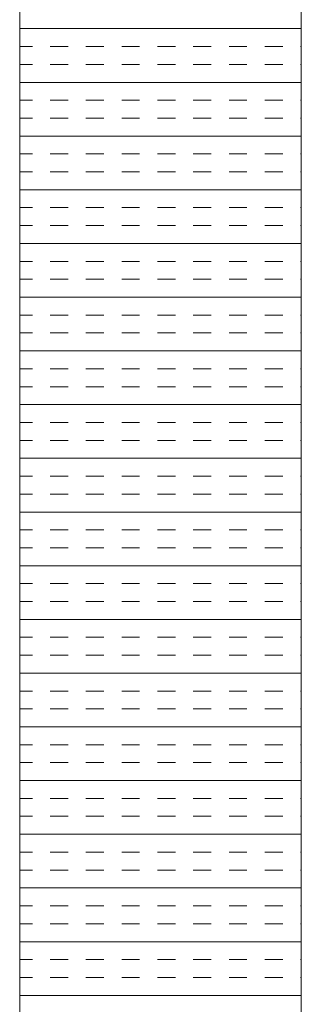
# Model space of a CAD drawing. Extents: x 3940905 to 4145695, y 925352 to 1109797.
# Tile 702 of 1056: x 4034648 to 4034698, y 1100259 to 1100434. Entities that reach past the tile are written whole.
import ezdxf

# ---------------------------------------------------------------- set-up
doc = ezdxf.new("R2010")
doc.units = 0
doc.header["$LTSCALE"] = 750
doc.header["$MEASUREMENT"] = 0
doc.layers.add('CKD Equipments', color=252, linetype='CONTINUOUS', lineweight=0)

msp = doc.modelspace()

# ---------------------------------------------------------------- linework, layer by layer
at = {"layer": 'CKD Equipments'}
for p, q in [((4034698.22, 1099910.1, -7.61), (4034698.22, 1100610.1, -7.61)), ((4034648.22, 1099960.1, -7.61), (4034648.22, 1100560.1, -7.61))]:
    msp.add_line(p, q, dxfattribs=at)
at = {"layer": 'CKD Equipments', "color": 4, "linetype": 'Continuous'}
for p, q in [((4034648.22, 1100432.46, -7.61), (4034698.22, 1100432.46, -7.61)), ((4034648.22, 1100429.28, -7.61), (4034650.47, 1100429.28, -7.61)), ((4034653.64, 1100429.28, -7.61), (4034656.82, 1100429.28, -7.61)), ((4034659.99, 1100429.28, -7.61), (4034663.17, 1100429.28, -7.61)), ((4034666.34, 1100429.28, -7.61), (4034669.52, 1100429.28, -7.61)), ((4034672.69, 1100429.28, -7.61), (4034675.87, 1100429.28, -7.61)), ((4034679.04, 1100429.28, -7.61), (4034682.22, 1100429.28, -7.61)), ((4034685.39, 1100429.28, -7.61), (4034688.57, 1100429.28, -7.61)), ((4034691.74, 1100429.28, -7.61), (4034694.92, 1100429.28, -7.61)), ((4034698.09, 1100429.28, -7.61), (4034698.22, 1100429.28, -7.61)), ((4034648.22, 1100426.11, -7.61), (4034650.47, 1100426.11, -7.61)), ((4034653.64, 1100426.11, -7.61), (4034656.82, 1100426.11, -7.61)), ((4034659.99, 1100426.11, -7.61), (4034663.17, 1100426.11, -7.61)), ((4034666.34, 1100426.11, -7.61), (4034669.52, 1100426.11, -7.61)), ((4034672.69, 1100426.11, -7.61), (4034675.87, 1100426.11, -7.61)), ((4034679.04, 1100426.11, -7.61), (4034682.22, 1100426.11, -7.61)), ((4034685.39, 1100426.11, -7.61), (4034688.57, 1100426.11, -7.61)), ((4034691.74, 1100426.11, -7.61), (4034694.92, 1100426.11, -7.61)), ((4034698.09, 1100426.11, -7.61), (4034698.22, 1100426.11, -7.61)), ((4034648.22, 1100422.93, -7.61), (4034698.22, 1100422.93, -7.61)), ((4034648.22, 1100419.76, -7.61), (4034650.47, 1100419.76, -7.61)), ((4034653.64, 1100419.76, -7.61), (4034656.82, 1100419.76, -7.61)), ((4034659.99, 1100419.76, -7.61), (4034663.17, 1100419.76, -7.61)), ((4034666.34, 1100419.76, -7.61), (4034669.52, 1100419.76, -7.61)), ((4034672.69, 1100419.76, -7.61), (4034675.87, 1100419.76, -7.61)), ((4034679.04, 1100419.76, -7.61), (4034682.22, 1100419.76, -7.61)), ((4034685.39, 1100419.76, -7.61), (4034688.57, 1100419.76, -7.61)), ((4034691.74, 1100419.76, -7.61), (4034694.92, 1100419.76, -7.61)), ((4034698.09, 1100419.76, -7.61), (4034698.22, 1100419.76, -7.61)), ((4034648.22, 1100416.58, -7.61), (4034650.47, 1100416.58, -7.61)), ((4034653.64, 1100416.58, -7.61), (4034656.82, 1100416.58, -7.61)), ((4034659.99, 1100416.58, -7.61), (4034663.17, 1100416.58, -7.61)), ((4034666.34, 1100416.58, -7.61), (4034669.52, 1100416.58, -7.61)), ((4034672.69, 1100416.58, -7.61), (4034675.87, 1100416.58, -7.61)), ((4034679.04, 1100416.58, -7.61), (4034682.22, 1100416.58, -7.61)), ((4034685.39, 1100416.58, -7.61), (4034688.57, 1100416.58, -7.61)), ((4034691.74, 1100416.58, -7.61), (4034694.92, 1100416.58, -7.61)), ((4034698.09, 1100416.58, -7.61), (4034698.22, 1100416.58, -7.61)), ((4034648.22, 1100413.41, -7.61), (4034698.22, 1100413.41, -7.61)), ((4034648.22, 1100410.23, -7.61), (4034650.47, 1100410.23, -7.61)), ((4034653.64, 1100410.23, -7.61), (4034656.82, 1100410.23, -7.61)), ((4034659.99, 1100410.23, -7.61), (4034663.17, 1100410.23, -7.61)), ((4034666.34, 1100410.23, -7.61), (4034669.52, 1100410.23, -7.61)), ((4034672.69, 1100410.23, -7.61), (4034675.87, 1100410.23, -7.61)), ((4034679.04, 1100410.23, -7.61), (4034682.22, 1100410.23, -7.61)), ((4034685.39, 1100410.23, -7.61), (4034688.57, 1100410.23, -7.61)), ((4034691.74, 1100410.23, -7.61), (4034694.92, 1100410.23, -7.61)), ((4034698.09, 1100410.23, -7.61), (4034698.22, 1100410.23, -7.61)), ((4034648.22, 1100407.06, -7.61), (4034650.47, 1100407.06, -7.61)), ((4034653.64, 1100407.06, -7.61), (4034656.82, 1100407.06, -7.61)), ((4034659.99, 1100407.06, -7.61), (4034663.17, 1100407.06, -7.61)), ((4034666.34, 1100407.06, -7.61), (4034669.52, 1100407.06, -7.61)), ((4034672.69, 1100407.06, -7.61), (4034675.87, 1100407.06, -7.61)), ((4034679.04, 1100407.06, -7.61), (4034682.22, 1100407.06, -7.61)), ((4034685.39, 1100407.06, -7.61), (4034688.57, 1100407.06, -7.61)), ((4034691.74, 1100407.06, -7.61), (4034694.92, 1100407.06, -7.61)), ((4034698.09, 1100407.06, -7.61), (4034698.22, 1100407.06, -7.61)), ((4034648.22, 1100403.88, -7.61), (4034698.22, 1100403.88, -7.61)), ((4034648.22, 1100400.71, -7.61), (4034650.47, 1100400.71, -7.61)), ((4034653.64, 1100400.71, -7.61), (4034656.82, 1100400.71, -7.61)), ((4034659.99, 1100400.71, -7.61), (4034663.17, 1100400.71, -7.61)), ((4034666.34, 1100400.71, -7.61), (4034669.52, 1100400.71, -7.61)), ((4034672.69, 1100400.71, -7.61), (4034675.87, 1100400.71, -7.61)), ((4034679.04, 1100400.71, -7.61), (4034682.22, 1100400.71, -7.61)), ((4034685.39, 1100400.71, -7.61), (4034688.57, 1100400.71, -7.61)), ((4034691.74, 1100400.71, -7.61), (4034694.92, 1100400.71, -7.61)), ((4034698.09, 1100400.71, -7.61), (4034698.22, 1100400.71, -7.61)), ((4034648.22, 1100397.53, -7.61), (4034650.47, 1100397.53, -7.61)), ((4034653.64, 1100397.53, -7.61), (4034656.82, 1100397.53, -7.61)), ((4034659.99, 1100397.53, -7.61), (4034663.17, 1100397.53, -7.61)), ((4034666.34, 1100397.53, -7.61), (4034669.52, 1100397.53, -7.61)), ((4034672.69, 1100397.53, -7.61), (4034675.87, 1100397.53, -7.61)), ((4034679.04, 1100397.53, -7.61), (4034682.22, 1100397.53, -7.61)), ((4034685.39, 1100397.53, -7.61), (4034688.57, 1100397.53, -7.61)), ((4034691.74, 1100397.53, -7.61), (4034694.92, 1100397.53, -7.61)), ((4034698.09, 1100397.53, -7.61), (4034698.22, 1100397.53, -7.61)), ((4034648.22, 1100394.36, -7.61), (4034698.22, 1100394.36, -7.61)), ((4034648.22, 1100391.18, -7.61), (4034650.47, 1100391.18, -7.61)), ((4034653.64, 1100391.18, -7.61), (4034656.82, 1100391.18, -7.61)), ((4034659.99, 1100391.18, -7.61), (4034663.17, 1100391.18, -7.61)), ((4034666.34, 1100391.18, -7.61), (4034669.52, 1100391.18, -7.61)), ((4034672.69, 1100391.18, -7.61), (4034675.87, 1100391.18, -7.61)), ((4034679.04, 1100391.18, -7.61), (4034682.22, 1100391.18, -7.61)), ((4034685.39, 1100391.18, -7.61), (4034688.57, 1100391.18, -7.61)), ((4034691.74, 1100391.18, -7.61), (4034694.92, 1100391.18, -7.61)), ((4034698.09, 1100391.18, -7.61), (4034698.22, 1100391.18, -7.61)), ((4034648.22, 1100388.01, -7.61), (4034650.47, 1100388.01, -7.61)), ((4034653.64, 1100388.01, -7.61), (4034656.82, 1100388.01, -7.61)), ((4034659.99, 1100388.01, -7.61), (4034663.17, 1100388.01, -7.61)), ((4034666.34, 1100388.01, -7.61), (4034669.52, 1100388.01, -7.61)), ((4034672.69, 1100388.01, -7.61), (4034675.87, 1100388.01, -7.61)), ((4034679.04, 1100388.01, -7.61), (4034682.22, 1100388.01, -7.61)), ((4034685.39, 1100388.01, -7.61), (4034688.57, 1100388.01, -7.61)), ((4034691.74, 1100388.01, -7.61), (4034694.92, 1100388.01, -7.61)), ((4034698.09, 1100388.01, -7.61), (4034698.22, 1100388.01, -7.61)), ((4034648.22, 1100384.83, -7.61), (4034698.22, 1100384.83, -7.61)), ((4034648.22, 1100381.66, -7.61), (4034650.47, 1100381.66, -7.61)), ((4034653.64, 1100381.66, -7.61), (4034656.82, 1100381.66, -7.61)), ((4034659.99, 1100381.66, -7.61), (4034663.17, 1100381.66, -7.61)), ((4034666.34, 1100381.66, -7.61), (4034669.52, 1100381.66, -7.61)), ((4034672.69, 1100381.66, -7.61), (4034675.87, 1100381.66, -7.61)), ((4034679.04, 1100381.66, -7.61), (4034682.22, 1100381.66, -7.61)), ((4034685.39, 1100381.66, -7.61), (4034688.57, 1100381.66, -7.61)), ((4034691.74, 1100381.66, -7.61), (4034694.92, 1100381.66, -7.61)), ((4034698.09, 1100381.66, -7.61), (4034698.22, 1100381.66, -7.61)), ((4034648.22, 1100378.48, -7.61), (4034650.47, 1100378.48, -7.61)), ((4034653.64, 1100378.48, -7.61), (4034656.82, 1100378.48, -7.61)), ((4034659.99, 1100378.48, -7.61), (4034663.17, 1100378.48, -7.61)), ((4034666.34, 1100378.48, -7.61), (4034669.52, 1100378.48, -7.61)), ((4034672.69, 1100378.48, -7.61), (4034675.87, 1100378.48, -7.61)), ((4034679.04, 1100378.48, -7.61), (4034682.22, 1100378.48, -7.61)), ((4034685.39, 1100378.48, -7.61), (4034688.57, 1100378.48, -7.61)), ((4034691.74, 1100378.48, -7.61), (4034694.92, 1100378.48, -7.61)), ((4034698.09, 1100378.48, -7.61), (4034698.22, 1100378.48, -7.61)), ((4034648.22, 1100375.31, -7.61), (4034698.22, 1100375.31, -7.61)), ((4034648.22, 1100372.13, -7.61), (4034650.47, 1100372.13, -7.61)), ((4034653.64, 1100372.13, -7.61), (4034656.82, 1100372.13, -7.61)), ((4034659.99, 1100372.13, -7.61), (4034663.17, 1100372.13, -7.61)), ((4034666.34, 1100372.13, -7.61), (4034669.52, 1100372.13, -7.61)), ((4034672.69, 1100372.13, -7.61), (4034675.87, 1100372.13, -7.61)), ((4034679.04, 1100372.13, -7.61), (4034682.22, 1100372.13, -7.61)), ((4034685.39, 1100372.13, -7.61), (4034688.57, 1100372.13, -7.61)), ((4034691.74, 1100372.13, -7.61), (4034694.92, 1100372.13, -7.61)), ((4034698.09, 1100372.13, -7.61), (4034698.22, 1100372.13, -7.61)), ((4034648.22, 1100368.96, -7.61), (4034650.47, 1100368.96, -7.61)), ((4034653.64, 1100368.96, -7.61), (4034656.82, 1100368.96, -7.61)), ((4034659.99, 1100368.96, -7.61), (4034663.17, 1100368.96, -7.61)), ((4034666.34, 1100368.96, -7.61), (4034669.52, 1100368.96, -7.61)), ((4034672.69, 1100368.96, -7.61), (4034675.87, 1100368.96, -7.61)), ((4034679.04, 1100368.96, -7.61), (4034682.22, 1100368.96, -7.61)), ((4034685.39, 1100368.96, -7.61), (4034688.57, 1100368.96, -7.61)), ((4034691.74, 1100368.96, -7.61), (4034694.92, 1100368.96, -7.61)), ((4034698.09, 1100368.96, -7.61), (4034698.22, 1100368.96, -7.61)), ((4034648.22, 1100365.78, -7.61), (4034698.22, 1100365.78, -7.61)), ((4034648.22, 1100362.61, -7.61), (4034650.47, 1100362.61, -7.61)), ((4034653.64, 1100362.61, -7.61), (4034656.82, 1100362.61, -7.61)), ((4034659.99, 1100362.61, -7.61), (4034663.17, 1100362.61, -7.61)), ((4034666.34, 1100362.61, -7.61), (4034669.52, 1100362.61, -7.61)), ((4034672.69, 1100362.61, -7.61), (4034675.87, 1100362.61, -7.61)), ((4034679.04, 1100362.61, -7.61), (4034682.22, 1100362.61, -7.61)), ((4034685.39, 1100362.61, -7.61), (4034688.57, 1100362.61, -7.61)), ((4034691.74, 1100362.61, -7.61), (4034694.92, 1100362.61, -7.61)), ((4034698.09, 1100362.61, -7.61), (4034698.22, 1100362.61, -7.61)), ((4034648.22, 1100359.43, -7.61), (4034650.47, 1100359.43, -7.61)), ((4034653.64, 1100359.43, -7.61), (4034656.82, 1100359.43, -7.61)), ((4034659.99, 1100359.43, -7.61), (4034663.17, 1100359.43, -7.61)), ((4034666.34, 1100359.43, -7.61), (4034669.52, 1100359.43, -7.61)), ((4034672.69, 1100359.43, -7.61), (4034675.87, 1100359.43, -7.61)), ((4034679.04, 1100359.43, -7.61), (4034682.22, 1100359.43, -7.61)), ((4034685.39, 1100359.43, -7.61), (4034688.57, 1100359.43, -7.61)), ((4034691.74, 1100359.43, -7.61), (4034694.92, 1100359.43, -7.61)), ((4034698.09, 1100359.43, -7.61), (4034698.22, 1100359.43, -7.61)), ((4034648.22, 1100356.26, -7.61), (4034698.22, 1100356.26, -7.61)), ((4034648.22, 1100353.08, -7.61), (4034650.47, 1100353.08, -7.61)), ((4034653.64, 1100353.08, -7.61), (4034656.82, 1100353.08, -7.61)), ((4034659.99, 1100353.08, -7.61), (4034663.17, 1100353.08, -7.61)), ((4034666.34, 1100353.08, -7.61), (4034669.52, 1100353.08, -7.61)), ((4034672.69, 1100353.08, -7.61), (4034675.87, 1100353.08, -7.61)), ((4034679.04, 1100353.08, -7.61), (4034682.22, 1100353.08, -7.61)), ((4034685.39, 1100353.08, -7.61), (4034688.57, 1100353.08, -7.61)), ((4034691.74, 1100353.08, -7.61), (4034694.92, 1100353.08, -7.61)), ((4034698.09, 1100353.08, -7.61), (4034698.22, 1100353.08, -7.61)), ((4034648.22, 1100349.91, -7.61), (4034650.47, 1100349.91, -7.61)), ((4034653.64, 1100349.91, -7.61), (4034656.82, 1100349.91, -7.61)), ((4034659.99, 1100349.91, -7.61), (4034663.17, 1100349.91, -7.61)), ((4034666.34, 1100349.91, -7.61), (4034669.52, 1100349.91, -7.61)), ((4034672.69, 1100349.91, -7.61), (4034675.87, 1100349.91, -7.61)), ((4034679.04, 1100349.91, -7.61), (4034682.22, 1100349.91, -7.61)), ((4034685.39, 1100349.91, -7.61), (4034688.57, 1100349.91, -7.61)), ((4034691.74, 1100349.91, -7.61), (4034694.92, 1100349.91, -7.61)), ((4034698.09, 1100349.91, -7.61), (4034698.22, 1100349.91, -7.61)), ((4034648.22, 1100346.73, -7.61), (4034698.22, 1100346.73, -7.61)), ((4034648.22, 1100343.56, -7.61), (4034650.47, 1100343.56, -7.61)), ((4034653.64, 1100343.56, -7.61), (4034656.82, 1100343.56, -7.61)), ((4034659.99, 1100343.56, -7.61), (4034663.17, 1100343.56, -7.61)), ((4034666.34, 1100343.56, -7.61), (4034669.52, 1100343.56, -7.61)), ((4034672.69, 1100343.56, -7.61), (4034675.87, 1100343.56, -7.61)), ((4034679.04, 1100343.56, -7.61), (4034682.22, 1100343.56, -7.61)), ((4034685.39, 1100343.56, -7.61), (4034688.57, 1100343.56, -7.61)), ((4034691.74, 1100343.56, -7.61), (4034694.92, 1100343.56, -7.61)), ((4034698.09, 1100343.56, -7.61), (4034698.22, 1100343.56, -7.61)), ((4034648.22, 1100340.38, -7.61), (4034650.47, 1100340.38, -7.61)), ((4034653.64, 1100340.38, -7.61), (4034656.82, 1100340.38, -7.61)), ((4034659.99, 1100340.38, -7.61), (4034663.17, 1100340.38, -7.61)), ((4034666.34, 1100340.38, -7.61), (4034669.52, 1100340.38, -7.61)), ((4034672.69, 1100340.38, -7.61), (4034675.87, 1100340.38, -7.61)), ((4034679.04, 1100340.38, -7.61), (4034682.22, 1100340.38, -7.61)), ((4034685.39, 1100340.38, -7.61), (4034688.57, 1100340.38, -7.61)), ((4034691.74, 1100340.38, -7.61), (4034694.92, 1100340.38, -7.61)), ((4034698.09, 1100340.38, -7.61), (4034698.22, 1100340.38, -7.61)), ((4034648.22, 1100337.21, -7.61), (4034698.22, 1100337.21, -7.61)), ((4034648.22, 1100334.03, -7.61), (4034650.47, 1100334.03, -7.61)), ((4034653.64, 1100334.03, -7.61), (4034656.82, 1100334.03, -7.61)), ((4034659.99, 1100334.03, -7.61), (4034663.17, 1100334.03, -7.61)), ((4034666.34, 1100334.03, -7.61), (4034669.52, 1100334.03, -7.61)), ((4034672.69, 1100334.03, -7.61), (4034675.87, 1100334.03, -7.61)), ((4034679.04, 1100334.03, -7.61), (4034682.22, 1100334.03, -7.61)), ((4034685.39, 1100334.03, -7.61), (4034688.57, 1100334.03, -7.61)), ((4034691.74, 1100334.03, -7.61), (4034694.92, 1100334.03, -7.61)), ((4034698.09, 1100334.03, -7.61), (4034698.22, 1100334.03, -7.61)), ((4034648.22, 1100330.86, -7.61), (4034650.47, 1100330.86, -7.61)), ((4034653.64, 1100330.86, -7.61), (4034656.82, 1100330.86, -7.61)), ((4034659.99, 1100330.86, -7.61), (4034663.17, 1100330.86, -7.61)), ((4034666.34, 1100330.86, -7.61), (4034669.52, 1100330.86, -7.61)), ((4034672.69, 1100330.86, -7.61), (4034675.87, 1100330.86, -7.61)), ((4034679.04, 1100330.86, -7.61), (4034682.22, 1100330.86, -7.61)), ((4034685.39, 1100330.86, -7.61), (4034688.57, 1100330.86, -7.61)), ((4034691.74, 1100330.86, -7.61), (4034694.92, 1100330.86, -7.61)), ((4034698.09, 1100330.86, -7.61), (4034698.22, 1100330.86, -7.61)), ((4034648.22, 1100327.68, -7.61), (4034698.22, 1100327.68, -7.61)), ((4034648.22, 1100324.51, -7.61), (4034650.47, 1100324.51, -7.61)), ((4034653.64, 1100324.51, -7.61), (4034656.82, 1100324.51, -7.61)), ((4034659.99, 1100324.51, -7.61), (4034663.17, 1100324.51, -7.61)), ((4034666.34, 1100324.51, -7.61), (4034669.52, 1100324.51, -7.61)), ((4034672.69, 1100324.51, -7.61), (4034675.87, 1100324.51, -7.61)), ((4034679.04, 1100324.51, -7.61), (4034682.22, 1100324.51, -7.61)), ((4034685.39, 1100324.51, -7.61), (4034688.57, 1100324.51, -7.61)), ((4034691.74, 1100324.51, -7.61), (4034694.92, 1100324.51, -7.61)), ((4034698.09, 1100324.51, -7.61), (4034698.22, 1100324.51, -7.61)), ((4034648.22, 1100321.33, -7.61), (4034650.47, 1100321.33, -7.61)), ((4034653.64, 1100321.33, -7.61), (4034656.82, 1100321.33, -7.61)), ((4034659.99, 1100321.33, -7.61), (4034663.17, 1100321.33, -7.61)), ((4034666.34, 1100321.33, -7.61), (4034669.52, 1100321.33, -7.61)), ((4034672.69, 1100321.33, -7.61), (4034675.87, 1100321.33, -7.61)), ((4034679.04, 1100321.33, -7.61), (4034682.22, 1100321.33, -7.61)), ((4034685.39, 1100321.33, -7.61), (4034688.57, 1100321.33, -7.61)), ((4034691.74, 1100321.33, -7.61), (4034694.92, 1100321.33, -7.61)), ((4034698.09, 1100321.33, -7.61), (4034698.22, 1100321.33, -7.61)), ((4034648.22, 1100318.16, -7.61), (4034698.22, 1100318.16, -7.61)), ((4034648.22, 1100314.98, -7.61), (4034650.47, 1100314.98, -7.61)), ((4034653.64, 1100314.98, -7.61), (4034656.82, 1100314.98, -7.61)), ((4034659.99, 1100314.98, -7.61), (4034663.17, 1100314.98, -7.61)), ((4034666.34, 1100314.98, -7.61), (4034669.52, 1100314.98, -7.61)), ((4034672.69, 1100314.98, -7.61), (4034675.87, 1100314.98, -7.61)), ((4034679.04, 1100314.98, -7.61), (4034682.22, 1100314.98, -7.61)), ((4034685.39, 1100314.98, -7.61), (4034688.57, 1100314.98, -7.61)), ((4034691.74, 1100314.98, -7.61), (4034694.92, 1100314.98, -7.61)), ((4034698.09, 1100314.98, -7.61), (4034698.22, 1100314.98, -7.61)), ((4034648.22, 1100311.81, -7.61), (4034650.47, 1100311.81, -7.61)), ((4034653.64, 1100311.81, -7.61), (4034656.82, 1100311.81, -7.61)), ((4034659.99, 1100311.81, -7.61), (4034663.17, 1100311.81, -7.61)), ((4034666.34, 1100311.81, -7.61), (4034669.52, 1100311.81, -7.61)), ((4034672.69, 1100311.81, -7.61), (4034675.87, 1100311.81, -7.61)), ((4034679.04, 1100311.81, -7.61), (4034682.22, 1100311.81, -7.61)), ((4034685.39, 1100311.81, -7.61), (4034688.57, 1100311.81, -7.61)), ((4034691.74, 1100311.81, -7.61), (4034694.92, 1100311.81, -7.61)), ((4034698.09, 1100311.81, -7.61), (4034698.22, 1100311.81, -7.61)), ((4034648.22, 1100308.63, -7.61), (4034698.22, 1100308.63, -7.61)), ((4034648.22, 1100305.46, -7.61), (4034650.47, 1100305.46, -7.61)), ((4034653.64, 1100305.46, -7.61), (4034656.82, 1100305.46, -7.61)), ((4034659.99, 1100305.46, -7.61), (4034663.17, 1100305.46, -7.61)), ((4034666.34, 1100305.46, -7.61), (4034669.52, 1100305.46, -7.61)), ((4034672.69, 1100305.46, -7.61), (4034675.87, 1100305.46, -7.61)), ((4034679.04, 1100305.46, -7.61), (4034682.22, 1100305.46, -7.61)), ((4034685.39, 1100305.46, -7.61), (4034688.57, 1100305.46, -7.61)), ((4034691.74, 1100305.46, -7.61), (4034694.92, 1100305.46, -7.61)), ((4034698.09, 1100305.46, -7.61), (4034698.22, 1100305.46, -7.61)), ((4034648.22, 1100302.28, -7.61), (4034650.47, 1100302.28, -7.61)), ((4034653.64, 1100302.28, -7.61), (4034656.82, 1100302.28, -7.61)), ((4034659.99, 1100302.28, -7.61), (4034663.17, 1100302.28, -7.61)), ((4034666.34, 1100302.28, -7.61), (4034669.52, 1100302.28, -7.61)), ((4034672.69, 1100302.28, -7.61), (4034675.87, 1100302.28, -7.61)), ((4034679.04, 1100302.28, -7.61), (4034682.22, 1100302.28, -7.61)), ((4034685.39, 1100302.28, -7.61), (4034688.57, 1100302.28, -7.61)), ((4034691.74, 1100302.28, -7.61), (4034694.92, 1100302.28, -7.61)), ((4034698.09, 1100302.28, -7.61), (4034698.22, 1100302.28, -7.61)), ((4034648.22, 1100299.11, -7.61), (4034698.22, 1100299.11, -7.61)), ((4034648.22, 1100295.93, -7.61), (4034650.47, 1100295.93, -7.61)), ((4034653.64, 1100295.93, -7.61), (4034656.82, 1100295.93, -7.61)), ((4034659.99, 1100295.93, -7.61), (4034663.17, 1100295.93, -7.61)), ((4034666.34, 1100295.93, -7.61), (4034669.52, 1100295.93, -7.61)), ((4034672.69, 1100295.93, -7.61), (4034675.87, 1100295.93, -7.61)), ((4034679.04, 1100295.93, -7.61), (4034682.22, 1100295.93, -7.61)), ((4034685.39, 1100295.93, -7.61), (4034688.57, 1100295.93, -7.61)), ((4034691.74, 1100295.93, -7.61), (4034694.92, 1100295.93, -7.61)), ((4034698.09, 1100295.93, -7.61), (4034698.22, 1100295.93, -7.61)), ((4034648.22, 1100292.76, -7.61), (4034650.47, 1100292.76, -7.61)), ((4034653.64, 1100292.76, -7.61), (4034656.82, 1100292.76, -7.61)), ((4034659.99, 1100292.76, -7.61), (4034663.17, 1100292.76, -7.61)), ((4034666.34, 1100292.76, -7.61), (4034669.52, 1100292.76, -7.61)), ((4034672.69, 1100292.76, -7.61), (4034675.87, 1100292.76, -7.61)), ((4034679.04, 1100292.76, -7.61), (4034682.22, 1100292.76, -7.61)), ((4034685.39, 1100292.76, -7.61), (4034688.57, 1100292.76, -7.61)), ((4034691.74, 1100292.76, -7.61), (4034694.92, 1100292.76, -7.61)), ((4034698.09, 1100292.76, -7.61), (4034698.22, 1100292.76, -7.61)), ((4034648.22, 1100289.58, -7.61), (4034698.22, 1100289.58, -7.61)), ((4034648.22, 1100286.41, -7.61), (4034650.47, 1100286.41, -7.61)), ((4034653.64, 1100286.41, -7.61), (4034656.82, 1100286.41, -7.61)), ((4034659.99, 1100286.41, -7.61), (4034663.17, 1100286.41, -7.61)), ((4034666.34, 1100286.41, -7.61), (4034669.52, 1100286.41, -7.61)), ((4034672.69, 1100286.41, -7.61), (4034675.87, 1100286.41, -7.61)), ((4034679.04, 1100286.41, -7.61), (4034682.22, 1100286.41, -7.61)), ((4034685.39, 1100286.41, -7.61), (4034688.57, 1100286.41, -7.61)), ((4034691.74, 1100286.41, -7.61), (4034694.92, 1100286.41, -7.61)), ((4034698.09, 1100286.41, -7.61), (4034698.22, 1100286.41, -7.61)), ((4034648.22, 1100283.23, -7.61), (4034650.47, 1100283.23, -7.61)), ((4034653.64, 1100283.23, -7.61), (4034656.82, 1100283.23, -7.61)), ((4034659.99, 1100283.23, -7.61), (4034663.17, 1100283.23, -7.61)), ((4034666.34, 1100283.23, -7.61), (4034669.52, 1100283.23, -7.61)), ((4034672.69, 1100283.23, -7.61), (4034675.87, 1100283.23, -7.61)), ((4034679.04, 1100283.23, -7.61), (4034682.22, 1100283.23, -7.61)), ((4034685.39, 1100283.23, -7.61), (4034688.57, 1100283.23, -7.61)), ((4034691.74, 1100283.23, -7.61), (4034694.92, 1100283.23, -7.61)), ((4034698.09, 1100283.23, -7.61), (4034698.22, 1100283.23, -7.61)), ((4034648.22, 1100280.06, -7.61), (4034698.22, 1100280.06, -7.61)), ((4034648.22, 1100276.88, -7.61), (4034650.47, 1100276.88, -7.61)), ((4034653.64, 1100276.88, -7.61), (4034656.82, 1100276.88, -7.61)), ((4034659.99, 1100276.88, -7.61), (4034663.17, 1100276.88, -7.61)), ((4034666.34, 1100276.88, -7.61), (4034669.52, 1100276.88, -7.61)), ((4034672.69, 1100276.88, -7.61), (4034675.87, 1100276.88, -7.61)), ((4034679.04, 1100276.88, -7.61), (4034682.22, 1100276.88, -7.61)), ((4034685.39, 1100276.88, -7.61), (4034688.57, 1100276.88, -7.61)), ((4034691.74, 1100276.88, -7.61), (4034694.92, 1100276.88, -7.61)), ((4034698.09, 1100276.88, -7.61), (4034698.22, 1100276.88, -7.61)), ((4034648.22, 1100273.71, -7.61), (4034650.47, 1100273.71, -7.61)), ((4034653.64, 1100273.71, -7.61), (4034656.82, 1100273.71, -7.61)), ((4034659.99, 1100273.71, -7.61), (4034663.17, 1100273.71, -7.61)), ((4034666.34, 1100273.71, -7.61), (4034669.52, 1100273.71, -7.61)), ((4034672.69, 1100273.71, -7.61), (4034675.87, 1100273.71, -7.61)), ((4034679.04, 1100273.71, -7.61), (4034682.22, 1100273.71, -7.61)), ((4034685.39, 1100273.71, -7.61), (4034688.57, 1100273.71, -7.61)), ((4034691.74, 1100273.71, -7.61), (4034694.92, 1100273.71, -7.61)), ((4034698.09, 1100273.71, -7.61), (4034698.22, 1100273.71, -7.61)), ((4034648.22, 1100270.53, -7.61), (4034698.22, 1100270.53, -7.61)), ((4034648.22, 1100267.36, -7.61), (4034650.47, 1100267.36, -7.61)), ((4034653.64, 1100267.36, -7.61), (4034656.82, 1100267.36, -7.61)), ((4034659.99, 1100267.36, -7.61), (4034663.17, 1100267.36, -7.61)), ((4034666.34, 1100267.36, -7.61), (4034669.52, 1100267.36, -7.61)), ((4034672.69, 1100267.36, -7.61), (4034675.87, 1100267.36, -7.61)), ((4034679.04, 1100267.36, -7.61), (4034682.22, 1100267.36, -7.61)), ((4034685.39, 1100267.36, -7.61), (4034688.57, 1100267.36, -7.61)), ((4034691.74, 1100267.36, -7.61), (4034694.92, 1100267.36, -7.61)), ((4034698.09, 1100267.36, -7.61), (4034698.22, 1100267.36, -7.61)), ((4034648.22, 1100264.18, -7.61), (4034650.47, 1100264.18, -7.61)), ((4034653.64, 1100264.18, -7.61), (4034656.82, 1100264.18, -7.61)), ((4034659.99, 1100264.18, -7.61), (4034663.17, 1100264.18, -7.61)), ((4034666.34, 1100264.18, -7.61), (4034669.52, 1100264.18, -7.61)), ((4034672.69, 1100264.18, -7.61), (4034675.87, 1100264.18, -7.61)), ((4034679.04, 1100264.18, -7.61), (4034682.22, 1100264.18, -7.61)), ((4034685.39, 1100264.18, -7.61), (4034688.57, 1100264.18, -7.61)), ((4034691.74, 1100264.18, -7.61), (4034694.92, 1100264.18, -7.61)), ((4034698.09, 1100264.18, -7.61), (4034698.22, 1100264.18, -7.61)), ((4034648.22, 1100261.01, -7.61), (4034698.22, 1100261.01, -7.61))]:
    msp.add_line(p, q, dxfattribs=at)

doc.saveas('drawing.dxf')
